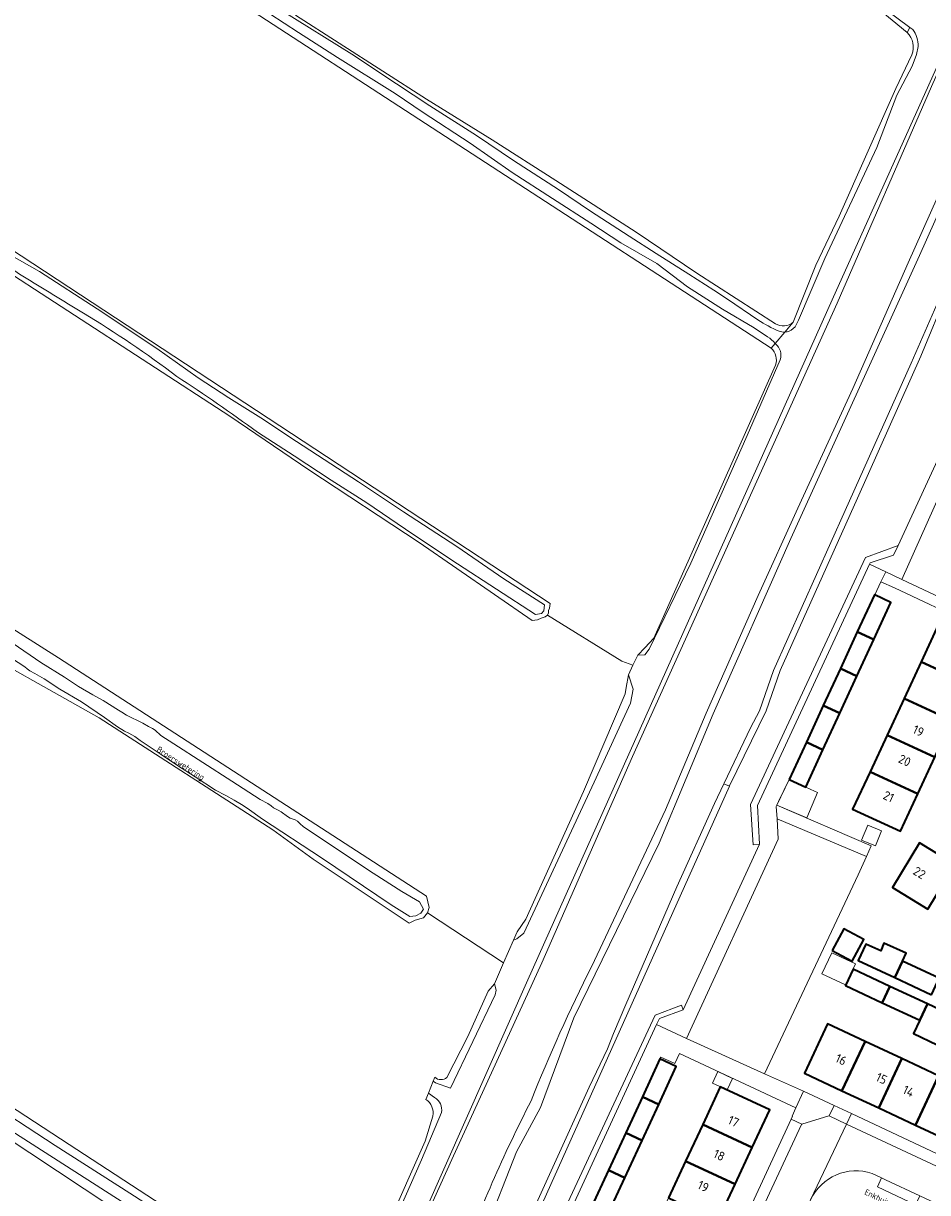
# Model space of a CAD drawing. Header units: metres. Extents: x 149984 to 156489, y 469398 to 478068.
# Tile 537 of 656: x 153652 to 153788, y 474132 to 474307. Entities that reach past the tile are written whole.
import ezdxf
from ezdxf.enums import TextEntityAlignment as Align

# ---------------------------------------------------------------- set-up
doc = ezdxf.new("R2010")
doc.units = ezdxf.units.M
doc.header["$LTSCALE"] = 0.75
for name, color, linetype, lineweight in [('B-WE-GR-BEPLANTING_CULTUUR_HEESTERS-GV', 252, 'Continuous', 18), ('B-WE-GR-GRAS-GV', 252, 'Continuous', 13), ('B-WE-GR-STRUIK-GV', 252, 'Continuous', 13), ('B-WE-OG-BEBOUWING-GV', 6, 'Continuous', 35), ('B-WE-OG-BEBOUWING-T18', 1, 'Continuous', 18), ('B-WE-OG-BEBOUWING_LUIFEL-GV', 6, 'Continuous', 18), ('B-WE-OG-BEBOUWING_OVERBOUWING-GV', 6, 'Continuous', 18), ('B-WE-OG-TERREIN_BEGROEID-GV', 252, 'Continuous', 18), ('B-WE-OG-TERREIN_ERF-GV', 252, 'Continuous', 18), ('B-WE-OG-TERREIN_OEVER-GV', 252, 'Continuous', 18), ('B-WE-OG-TOPOGRAFIE-T18', 7, 'Continuous', 18), ('B-WE-OG-WATER-GV', 252, 'Continuous', 18), ('B-WE-OG-WATER_SLOOT-GV', 252, 'Continuous', 18), ('B-WE-VH-OPENVERHARDING_BETONSTRAATSTEEN-GV', 252, 'Continuous', 18), ('B-WE-VH-OPENVERHARDING_STRAATBAKSTEEN-GV', 252, 'Continuous', 18), ('B-WE-VH-OPENVERHARDING_TEGEL-GV', 252, 'Continuous', 18)]:
    doc.layers.add(name, color=color, linetype=linetype, lineweight=lineweight)
doc.styles.add('NLCS-ISO-M500-T18', font='NLCS-ISO.ttf', dxfattribs={"height": 0.9})
doc.styles.add('NLCS-ISO-M750-T18', font='NLCS-ISO.ttf', dxfattribs={"height": 1.35})

msp = doc.modelspace()

# ---------------------------------------------------------------- linework, layer by layer
at = {"layer": 'B-WE-GR-BEPLANTING_CULTUUR_HEESTERS-GV', "flags": 128}
msp.add_lwpolyline([(153765.167, 474187.628), (153778.567, 474181.96), (153779.305, 474183.584), (153765.158, 474189.682), (153765.062, 474189.469)], close=True, dxfattribs=at)
at = {"layer": 'B-WE-GR-GRAS-GV', "flags": 128}
for points in [[(153764.311, 474258.257), (153588.833, 474372.324), (153563.628, 474400.279), (153532.472, 474437.27), (153466.855, 474513.867), (153412.623, 474577.864), (153268.319, 474746.592)], [(153323.258, 474592.3), (153419.726, 474484.604), (153498.208, 474399.17), (153506.786, 474389.874), (153510.587, 474385.756), (153524.673, 474370.491), (153552.4, 474340.473), (153560.121, 474332.363), (153731.136, 474219.93), (153731.058, 474219.239), (153730.905, 474218.885), (153730.883, 474218.525), (153730.756, 474218.166), (153741.91, 474211.285), (153743.555, 474210.673), (153744.272, 474212.177), (153745.311, 474213.269), (153746.666, 474214.743), (153764.962, 474255.697)], [(153737.364, 474165.501), (153748.438, 474188.977), (153754.516, 474203.485), (153762.353, 474221.133), (153768.285, 474234.222), (153776.53, 474252.209), (153784.85, 474271.067), (153789.246, 474280.914), (153797.852, 474300.705), (153810.495, 474328.248), (153821.438, 474353.933), (153829.021, 474369.993), (153840.082, 474393.616), (153847.418, 474411.087), (153855.304, 474426.5), (153867.057, 474449.914), (153877.571, 474474.083), (153892.288, 474505.847), (153903.493, 474530.558), (153913.109, 474552.271)], [(153784.699, 474305.601), (153778.799, 474310.487), (153753.204, 474327.664), (153666.69, 474384.308), (153650.859, 474394.482), (153630.33, 474406.291), (153619.819, 474412.482)], [(153803.424, 474331.262), (153788.343, 474297.527), (153774.188, 474264.983), (153756.328, 474225.428), (153743.496, 474196.985), (153729.87, 474166.029), (153716.376, 474136.528), (153700.501, 474101.339), (153682.5, 474060.489), (153665.708, 474022.36), (153648.907, 473984.657), (153629.857, 473942.456), (153610.41, 473898.668), (153585.143, 473841.782), (153561.33, 473787.675), (153544, 473749.707), (153529.355, 473715.755), (153529.242, 473715.278), (153530.639, 473714.385), (153533.815, 473712.881), (153534.194, 473713.809), (153535.464, 473713.428)], [(153419.348, 474318.974), (153432.511, 474305.541), (153445.469, 474292.318), (153454.526, 474283.076), (153465.587, 474272.334), (153473.212, 474265.006), (153489.088, 474249.746), (153515.342, 474232.528), (153522.506, 474227.83), (153549.495, 474210.129), (153576.708, 474192.385), (153604.376, 474174.407), (153631.62, 474156.628), (153659.004, 474138.75), (153689.188, 474119.043), (153698.955, 474112.666), (153700.701, 474112.904), (153712.395, 474139.248), (153713.525, 474143.037)], [(153715.656, 474148.795), (153718.796, 474154.955), (153721.849, 474161.764), (153722.778, 474162.895), (153724.15, 474166.012), (153712.728, 474173.509), (153712.146, 474172.768), (153710.906, 474172.446), (153709.973, 474171.959), (153695.6, 474181.567), (153689.555, 474185.98), (153663.464, 474202.804), (153641.578, 474215.107), (153622.006, 474227.853), (153604.818, 474238.799), (153592.67, 474247.68), (153536.599, 474284.628), (153525.725, 474292.328), (153513.828, 474303.865), (153507.31, 474310.187)], [(153692.947, 474308.222), (153712.566, 474295.608), (153722.449, 474289.486), (153732.004, 474283.42), (153744.042, 474275.644), (153753.153, 474269.522), (153764.95, 474261.911)], [(153767.57, 474262.125), (153770.999, 474270.711), (153774.495, 474278.047), (153782.964, 474297.205), (153785.396, 474302.263)], [(153598.009, 474249.451), (153657.402, 474211.782), (153712.559, 474176.034), (153712.959, 474174.3), (153712.728, 474173.509), (153724.15, 474166.012), (153725.646, 474169.41), (153726.188, 474170.674), (153727.485, 474172.564), (153736.129, 474191.715), (153742.4, 474206.395), (153742.56, 474207.343), (153742.869, 474209.234), (153743.555, 474210.673), (153741.91, 474211.285), (153730.756, 474218.166), (153730.397, 474217.954), (153729.796, 474217.724), (153729.254, 474217.488), (153728.429, 474217.395), (153711.506, 474229.064), (153694.916, 474239.972), (153683.089, 474248.057), (153610.124, 474295.442)], [(153695.609, 474109.99), (153685.469, 474116.44), (153669.404, 474126.713), (153649.086, 474140.177), (153631.705, 474151.349), (153606.723, 474167.919), (153580.263, 474185.298), (153567.338, 474192.922), (153548.025, 474205.631), (153530.46, 474217.091), (153514.696, 474227.653), (153499.215, 474237.606), (153492.351, 474241.839)], [(153712.506, 474145.534), (153712.868, 474146.444), (153713.584, 474148.244), (153713.824, 474148.847)]]:
    msp.add_lwpolyline(points, dxfattribs=at)
at = {"layer": 'B-WE-GR-GRAS-GV'}
for points in [[(153785.396, 474302.263, 0.2937185), (153784.699, 474305.601)], [(153764.95, 474261.911, 0.3379725), (153767.57, 474262.125)], [(153764.962, 474255.697, 0.2739904), (153764.311, 474258.257)], [(153728.262, 474145.308, -0.02095), (153737.364, 474165.501)], [(153713.824, 474148.847, 0.3580387), (153715.656, 474148.795)], [(153713.525, 474143.037, 0.3028944), (153712.506, 474145.534)], [(153717.395, 474120.477, -0.0298902), (153728.262, 474145.308)]]:
    msp.add_lwpolyline(points, format="xyb", dxfattribs=at)
at = {"layer": 'B-WE-GR-STRUIK-GV', "flags": 128}
for points in [[(153783.315, 474228.639), (153778.422, 474226.856), (153761.187, 474189.772), (153761.596, 474183.722), (153762.544, 474183.814), (153762.22, 474189.614), (153779.035, 474225.853), (153779.12, 474226.035), (153782.655, 474227.212)], [(153751.064, 474158.952), (153750.848, 474159.682), (153746.886, 474158.146), (153729.707, 474121.258), (153730.763, 474116.559), (153730.354, 474115.711), (153731.13, 474115.471), (153731.609, 474116.503), (153730.547, 474120.91), (153747.095, 474156.746), (153747.511, 474157.646)]]:
    msp.add_lwpolyline(points, close=True, dxfattribs=at)
at = {"layer": 'B-WE-OG-BEBOUWING-GV', "flags": 128}
for points in [[(153777.209, 474215.67), (153779.666, 474214.534), (153782.232, 474220.109), (153779.832, 474221.217), (153779.782, 474221.24)], [(153779.666, 474214.534), (153777.209, 474215.67), (153774.672, 474210.176), (153777.136, 474209.036)], [(153786.778, 474211.205), (153793.917, 474207.902), (153796.526, 474213.542), (153789.392, 474216.841)], [(153784.227, 474205.704), (153791.371, 474202.399), (153793.917, 474207.902), (153786.778, 474211.205)], [(153774.581, 474203.484), (153777.136, 474209.036), (153774.672, 474210.176), (153772.109, 474204.627)], [(153791.371, 474202.399), (153784.227, 474205.704), (153781.676, 474200.202), (153788.826, 474196.895)], [(153774.581, 474203.484), (153772.109, 474204.627), (153769.567, 474199.121), (153772.046, 474197.975)], [(153788.826, 474196.895), (153781.676, 474200.202), (153779.125, 474194.701), (153786.28, 474191.392)], [(153766.982, 474193.525), (153769.469, 474192.375), (153772.046, 474197.975), (153769.567, 474199.121)], [(153779.125, 474194.701), (153776.51, 474189.063), (153783.671, 474185.752), (153786.28, 474191.392)], [(153787.796, 474174.089), (153791.857, 474180.794), (153786.545, 474184.011), (153782.464, 474177.319)], [(153773.46, 474167.861), (153776.448, 474166.275), (153778.183, 474169.545), (153775.195, 474171.13)], [(153783.983, 474166.283), (153784.536, 474167.494), (153781.208, 474168.953), (153780.717, 474167.807), (153778.497, 474168.843), (153777.363, 474166.371), (153782.856, 474163.809)], [(153780.959, 474160.036), (153782.106, 474162.492), (153776.564, 474165.086), (153775.417, 474162.63)], [(153788.354, 474161.236), (153789.505, 474163.698), (153783.983, 474166.283), (153782.856, 474163.809)], [(153787.715, 474159.868), (153782.106, 474162.492), (153780.959, 474160.036), (153786.568, 474157.414)], [(153792.078, 474154.838), (153793.225, 474157.291), (153787.715, 474159.868), (153786.568, 474157.414), (153785.624, 474155.394), (153789.199, 474153.723), (153790.143, 474155.742)], [(153778.372, 474154.238), (153772.727, 474156.876), (153769.263, 474149.462), (153774.908, 474146.824)], [(153774.908, 474146.824), (153780.417, 474144.25), (153783.881, 474151.663), (153778.372, 474154.238)], [(153744.961, 474145.9), (153747.418, 474144.757), (153750.056, 474150.478), (153747.599, 474151.621)], [(153785.926, 474141.676), (153789.391, 474149.089), (153783.881, 474151.663), (153780.417, 474144.25)], [(153791.436, 474139.101), (153794.9, 474146.514), (153789.391, 474149.089), (153785.926, 474141.676)], [(153761.444, 474138.324), (153764.075, 474143.981), (153756.646, 474147.437), (153754.014, 474141.78)], [(153747.418, 474144.757), (153744.961, 474145.9), (153742.47, 474140.5), (153744.927, 474139.357)], [(153744.927, 474139.357), (153742.47, 474140.5), (153739.895, 474134.917), (153742.352, 474133.774)], [(153754.014, 474141.78), (153751.446, 474136.26), (153758.876, 474132.804), (153761.444, 474138.324)], [(153742.352, 474133.774), (153739.895, 474134.917), (153737.346, 474129.388), (153739.803, 474128.245)], [(153748.878, 474130.739), (153756.309, 474127.283), (153758.876, 474132.804), (153751.446, 474136.26)]]:
    msp.add_lwpolyline(points, close=True, dxfattribs=at)
at = {"layer": 'B-WE-OG-BEBOUWING_LUIFEL-GV', "flags": 128}
for points in [[(153766.982, 474193.525), (153765.158, 474189.682), (153769.036, 474188.011), (153769.616, 474187.762), (153771.243, 474191.554), (153770.775, 474191.771), (153769.469, 474192.375)], [(153775.459, 474162.719), (153776.929, 474165.868), (153773.366, 474167.532), (153771.895, 474164.383)], [(153758.503, 474148.677), (153756.271, 474149.719), (153755.465, 474147.986), (153757.698, 474146.947)]]:
    msp.add_lwpolyline(points, close=True, dxfattribs=at)
at = {"layer": 'B-WE-OG-BEBOUWING_OVERBOUWING-GV', "flags": 128}
msp.add_lwpolyline([(153777.851, 474184.437), (153779.946, 474183.577), (153780.859, 474185.803), (153778.764, 474186.662)], close=True, dxfattribs=at)
at = {"layer": 'B-WE-OG-TERREIN_BEGROEID-GV', "flags": 128}
for points in [[(153751.064, 474158.952), (153762.544, 474183.814), (153761.596, 474183.722), (153761.187, 474189.772), (153778.422, 474226.856), (153783.315, 474228.639), (153795.406, 474254.778), (153794.49, 474254.747), (153794.759, 474262.131), (153795.84, 474264.519), (153790.809, 474266.873), (153786.735, 474257.052), (153777.236, 474235.761), (153765.624, 474209.899), (153763.55, 474203.83), (153758.038, 474192.582), (153758.014, 474192.534), (153726.892, 474123.062), (153726.664, 474122.554), (153729.707, 474121.258), (153746.886, 474158.146), (153750.848, 474159.682)], [(153757.243, 474192.986), (153757.186, 474192.865), (153758.014, 474192.534), (153758.038, 474192.582), (153763.55, 474203.83), (153765.624, 474209.899), (153777.236, 474235.761), (153786.735, 474257.052), (153790.809, 474266.873), (153790.199, 474267.176), (153785.28, 474256.01), (153775.41, 474233.91), (153764.624, 474209.899), (153762.55, 474203.83), (153761.17, 474201.27)], [(153783.903, 474223.534), (153795.165, 474218.227), (153795.675, 474217.567), (153798.805, 474219.887), (153798.54, 474220.65), (153807.1, 474237.58), (153812.494, 474248.661), (153798.026, 474255.185)], [(153758.014, 474192.534), (153757.186, 474192.865), (153755.8, 474189.94), (153750.15, 474177.42), (153742.51, 474159.75), (153740.62, 474155.43), (153739.74, 474153.13), (153736.99, 474147.39), (153726.081, 474123.348), (153726.892, 474123.062)], [(153778.567, 474181.96), (153765.167, 474187.628), (153765.341, 474184.589), (153751.57, 474154.693), (153763.3, 474149.391), (153777.334, 474179.249)]]:
    msp.add_lwpolyline(points, close=True, dxfattribs=at)
at = {"layer": 'B-WE-OG-TERREIN_BEGROEID-GV'}
msp.add_lwpolyline([(153779.435, 474134.435, 0.3781609), (153770.195, 474130.475)], format="xyb", dxfattribs=at)
at = {"layer": 'B-WE-OG-TERREIN_BEGROEID-GV', "flags": 128}
msp.add_lwpolyline([(153806.382, 474121.82), (153806.241, 474121.886), (153805.573, 474120.47), (153792.867, 474126.457), (153793.515, 474127.832), (153786.595, 474131.066), (153785.957, 474129.713), (153780.227, 474132.413), (153780.858, 474133.754), (153779.435, 474134.435)], dxfattribs=at)
at = {"layer": 'B-WE-OG-TERREIN_ERF-GV', "flags": 128}
for points in [[(153794.246, 474216.904), (153782.779, 474222.278), (153780.747, 474223.181), (153779.832, 474221.217), (153782.232, 474220.109), (153779.666, 474214.534), (153777.136, 474209.036), (153774.581, 474203.484), (153772.046, 474197.975), (153769.469, 474192.375), (153766.982, 474193.525), (153765.396, 474190.208), (153765.158, 474189.682), (153779.305, 474183.584), (153778.567, 474181.96), (153777.334, 474179.249), (153763.3, 474149.391), (153764.192, 474148.988), (153769.154, 474146.745), (153773.758, 474144.617), (153776.329, 474143.41), (153788.328, 474137.779)], [(153787.796, 474174.089), (153782.464, 474177.319), (153786.545, 474184.011), (153791.857, 474180.794)], [(153788.354, 474161.236), (153782.856, 474163.809), (153777.363, 474166.371), (153778.497, 474168.843), (153780.717, 474167.807), (153781.208, 474168.953), (153784.536, 474167.494), (153783.983, 474166.283), (153789.505, 474163.698)], [(153789.199, 474153.723), (153785.624, 474155.394), (153786.568, 474157.414), (153780.959, 474160.036), (153775.417, 474162.63), (153776.564, 474165.086), (153782.106, 474162.492), (153787.715, 474159.868), (153793.225, 474157.291)], [(153761.44, 474129.926), (153767.281, 474142.543), (153767.471, 474142.999), (153767.414, 474143.022), (153767.987, 474144.248), (153750.512, 474152.409), (153749.84, 474150.925), (153747.72, 474151.884), (153747.599, 474151.621), (153750.056, 474150.478), (153747.418, 474144.757), (153744.927, 474139.357), (153742.352, 474133.774), (153739.803, 474128.245)]]:
    msp.add_lwpolyline(points, dxfattribs=at)
for points in [[(153781.676, 474200.202), (153784.227, 474205.704), (153786.778, 474211.205), (153789.392, 474216.841), (153796.526, 474213.542), (153793.917, 474207.902), (153791.371, 474202.399), (153788.826, 474196.895), (153786.28, 474191.392), (153783.671, 474185.752), (153776.51, 474189.063), (153779.125, 474194.701)], [(153773.46, 474167.861), (153775.195, 474171.13), (153778.183, 474169.545), (153776.448, 474166.275)], [(153794.9, 474146.514), (153800.409, 474143.94), (153805.918, 474141.365), (153811.428, 474138.791), (153816.937, 474136.216), (153822.582, 474133.578), (153819.119, 474126.166), (153813.473, 474128.804), (153807.964, 474131.378), (153802.454, 474133.953), (153796.945, 474136.527), (153791.436, 474139.101), (153785.926, 474141.676), (153780.417, 474144.25), (153774.908, 474146.824), (153769.263, 474149.462), (153772.727, 474156.876), (153778.372, 474154.238), (153783.881, 474151.663), (153789.391, 474149.089)], [(153751.446, 474136.26), (153754.014, 474141.78), (153756.646, 474147.437), (153764.075, 474143.981), (153761.444, 474138.324), (153758.876, 474132.804), (153756.309, 474127.283), (153753.741, 474121.763), (153751.11, 474116.106), (153743.679, 474119.563), (153746.31, 474125.219), (153748.878, 474130.739)]]:
    msp.add_lwpolyline(points, close=True, dxfattribs=at)
at = {"layer": 'B-WE-OG-TERREIN_OEVER-GV', "flags": 128}
for points in [[(153268.319, 474746.592), (153412.623, 474577.864), (153466.855, 474513.867), (153532.472, 474437.27), (153563.628, 474400.279), (153588.833, 474372.324), (153764.311, 474258.257)], [(153913.109, 474552.271), (153903.493, 474530.558), (153892.288, 474505.847), (153877.571, 474474.083), (153867.057, 474449.914), (153855.304, 474426.5), (153847.418, 474411.087), (153840.082, 474393.616), (153829.021, 474369.993), (153821.438, 474353.933), (153810.495, 474328.248), (153797.852, 474300.705), (153789.246, 474280.914), (153784.85, 474271.067), (153776.53, 474252.209), (153768.285, 474234.222), (153762.353, 474221.133), (153754.516, 474203.485), (153748.438, 474188.977), (153737.364, 474165.501)], [(153564.218, 474326.134), (153610.124, 474295.442), (153683.089, 474248.057), (153694.916, 474239.972), (153711.506, 474229.064), (153728.429, 474217.395), (153729.254, 474217.488), (153729.796, 474217.724), (153730.397, 474217.954), (153730.756, 474218.166), (153730.883, 474218.525), (153730.905, 474218.885), (153731.058, 474219.239), (153731.136, 474219.93), (153560.121, 474332.363), (153552.4, 474340.473), (153524.673, 474370.491), (153510.587, 474385.756)], [(153814.063, 474356.385), (153790.849, 474304.204), (153773.431, 474265.478), (153727.794, 474163.452), (153702.958, 474107.539), (153699.56, 474100), (153692.256, 474083.793), (153666.968, 474027.216), (153655.565, 474001.972), (153654.687, 474000), (153642.739, 473973.161), (153619.135, 473920.298), (153602.286, 473882.178), (153589.032, 473852.544), (153575.014, 473821.126), (153556.802, 473780.066), (153536.707, 473735.041), (153530.055, 473718.731), (153528.852, 473716.131)], [(153529.355, 473715.755), (153544, 473749.707), (153561.33, 473787.675), (153585.143, 473841.782), (153610.41, 473898.668), (153629.857, 473942.456), (153648.907, 473984.657), (153665.708, 474022.36), (153682.5, 474060.489), (153700.501, 474101.339), (153716.376, 474136.528), (153729.87, 474166.029), (153743.496, 474196.985), (153756.328, 474225.428), (153774.188, 474264.983), (153788.343, 474297.527), (153803.424, 474331.262)], [(153697.397, 474107.227), (153698.112, 474109.723), (153695.75, 474111.691), (153638.071, 474148.601), (153592.827, 474178.366), (153489.242, 474246.232), (153483.686, 474250.995), (153471.118, 474263.562), (153452.068, 474281.422), (153405.156, 474329.393)], [(153583.82, 473818.499), (153599.298, 473854.482), (153610.064, 473879.304), (153610.648, 473880.122), (153622.822, 473907.89), (153631.595, 473927.329), (153643.523, 473951.818), (153643.776, 473952.837), (153645.203, 473955.818), (153660.02, 473988.229), (153678.276, 474029.769), (153687.933, 474051.465), (153701.559, 474082.024), (153718.151, 474117.638), (153721.047, 474124.977), (153721.313, 474125.571), (153726.09, 474137.679), (153729.662, 474144.294), (153734.689, 474157.788), (153747.476, 474183.969), (153755.59, 474203.363), (153767.231, 474229.69), (153786.546, 474272.155), (153806.996, 474318.032)], [(153507.31, 474310.187), (153513.828, 474303.865), (153525.725, 474292.328), (153536.599, 474284.628), (153592.67, 474247.68), (153604.818, 474238.799), (153622.006, 474227.853), (153641.578, 474215.107), (153663.464, 474202.804), (153689.555, 474185.98), (153695.6, 474181.567), (153709.973, 474171.959), (153710.906, 474172.446), (153712.146, 474172.768), (153712.728, 474173.509), (153712.959, 474174.3), (153712.559, 474176.034), (153657.402, 474211.782), (153598.009, 474249.451), (153556.247, 474276.526), (153538.316, 474287.477), (153523.122, 474298.838), (153508.886, 474314.579)], [(153778.799, 474310.487), (153784.699, 474305.601), (153785.08, 474306.383), (153778.822, 474311.068)], [(153690.954, 474308.856), (153701.365, 474302.349), (153708.09, 474297.887), (153713.079, 474294.631), (153720.065, 474290.134), (153725.638, 474286.429), (153732.364, 474282.06), (153737.163, 474278.792), (153742.974, 474275.076), (153747.012, 474272.445), (153751.924, 474269.328), (153755.703, 474266.925), (153757.714, 474265.583), (153762.296, 474262.497)], [(153763.753, 474259.968), (153761.721, 474261.306), (153756.97, 474264.1), (153751.748, 474267.444), (153747.126, 474270.926), (153741.76, 474274.049), (153737.254, 474277.022), (153731.464, 474280.722), (153725.427, 474284.612), (153719.126, 474289.008), (153712.081, 474293.596), (153707.904, 474296.461), (153699.219, 474301.836), (153693.392, 474305.597), (153689.061, 474308.429)], [(153764.95, 474261.911), (153753.153, 474269.522), (153744.042, 474275.644), (153732.004, 474283.42), (153722.449, 474289.486), (153712.566, 474295.608), (153692.947, 474308.222)], [(153785.516, 474306.056), (153785.08, 474306.383), (153784.699, 474305.601)], [(153766.996, 474260.807), (153767.284, 474260.942), (153767.869, 474261.468), (153768.392, 474262.447), (153772.355, 474271.68), (153780.136, 474288.373), (153783.15, 474296.226), (153785.449, 474300.548), (153786.079, 474302.329), (153786.328, 474303.509)], [(153785.396, 474302.263), (153782.964, 474297.205), (153774.495, 474278.047), (153770.999, 474270.711), (153767.57, 474262.125), (153766.336, 474260.66)], [(153650.047, 474272.303), (153654.514, 474269.744), (153663.191, 474264.17), (153672.124, 474258.201), (153678.329, 474253.789), (153682.921, 474250.78), (153687.747, 474247.795), (153693.058, 474244.224), (153702.359, 474238.196), (153709.114, 474233.705), (153717.111, 474228.486), (153724.193, 474223.644), (153730.269, 474219.745), (153730.206, 474218.835), (153729.849, 474218.438), (153728.956, 474218.27), (153717.241, 474225.877)], [(153766.336, 474260.66), (153767.57, 474262.125)], [(153764.942, 474258.894), (153764.895, 474258.95), (153764.311, 474258.257)], [(153764.311, 474258.257), (153764.895, 474258.95)], [(153745.329, 474212.251), (153745.969, 474213.104), (153752.238, 474225.973), (153760.665, 474245.152), (153765.646, 474256.5)], [(153764.962, 474255.697), (153746.666, 474214.743), (153745.311, 474213.269), (153744.272, 474212.177), (153745.329, 474212.251)], [(153717.241, 474225.877), (153710.556, 474230.36), (153703.618, 474235.063), (153698.273, 474238.46), (153692.73, 474242.068), (153687.218, 474245.65)], [(153492.351, 474241.839), (153499.215, 474237.606), (153514.696, 474227.653), (153530.46, 474217.091), (153548.025, 474205.631), (153567.338, 474192.922), (153580.263, 474185.298), (153606.723, 474167.919), (153631.705, 474151.349), (153649.086, 474140.177), (153669.404, 474126.713), (153685.469, 474116.44), (153695.609, 474109.99)], [(153650.592, 474213.922), (153654.743, 474211.107), (153658.295, 474208.888), (153660.376, 474207.468), (153662.517, 474206.237), (153664.091, 474205.383), (153666.372, 474203.938), (153666.861, 474203.612), (153667.587, 474203.175), (153668.266, 474202.819), (153669.326, 474202.353), (153670.031, 474201.967), (153670.89, 474201.504), (153671.456, 474201.204), (153671.858, 474200.94), (153672.729, 474200.149), (153674.661, 474198.861), (153683.368, 474193.27), (153687.649, 474190.551), (153688.805, 474189.921), (153689.266, 474189.585), (153689.646, 474189.288), (153689.836, 474189.158), (153690.319, 474188.919), (153690.79, 474188.664), (153691.711, 474187.975), (153692.149, 474187.725), (153692.568, 474187.578), (153692.901, 474187.493), (153693.229, 474187.3), (153693.586, 474186.935), (153694.121, 474186.441), (153704.567, 474179.489), (153708.887, 474176.735), (153711.51, 474175.166), (153712.119, 474174.091), (153711.722, 474173.456), (153711.008, 474173.059), (153710.076, 474172.965), (153707.264, 474174.722)], [(153707.264, 474174.722), (153696.849, 474181.784), (153688.005, 474187.597), (153685.66, 474189.216), (153684.816, 474189.786), (153683.714, 474190.435), (153682.472, 474191.117), (153680.921, 474191.937), (153677.902, 474193.929), (153675.235, 474195.626), (153672.623, 474197.4), (153669.608, 474199.395), (153668.806, 474199.966), (153667.95, 474200.46), (153667.272, 474200.794), (153666.25, 474201.418), (153664.257, 474202.841), (153660.83, 474205.159), (153657.566, 474207.073), (153655.251, 474208.637), (153654.547, 474209.031), (153653.805, 474209.449), (153653.102, 474209.851), (153652.682, 474210.145), (153652.351, 474210.447), (153650.324, 474211.742)], [(153713.824, 474148.847), (153713.584, 474148.244), (153713.918, 474148.031), (153716.168, 474147.201), (153722.892, 474161.2), (153723.033, 474161.915), (153722.778, 474162.895), (153721.849, 474161.764)], [(153721.849, 474161.764), (153718.796, 474154.955), (153715.656, 474148.795)], [(153645.693, 474145.939), (153656.887, 474138.601), (153668.098, 474131.465), (153681.708, 474122.661), (153692.231, 474116.013), (153698.756, 474111.971), (153698.955, 474112.666), (153689.188, 474119.043), (153659.004, 474138.75), (153631.62, 474156.628)], [(153713.808, 474145.802), (153712.868, 474146.444), (153712.506, 474145.534)], [(153698.756, 474111.971), (153698.906, 474111.878), (153700.767, 474111.822), (153702.212, 474114.708), (153711.854, 474136.452), (153714.821, 474143.563)], [(153713.525, 474143.037), (153712.395, 474139.248), (153700.701, 474112.904), (153698.955, 474112.666), (153698.756, 474111.971)]]:
    msp.add_lwpolyline(points, dxfattribs=at)
at = {"layer": 'B-WE-OG-TERREIN_OEVER-GV'}
for points in [[(153784.699, 474305.601, -0.2937185), (153785.396, 474302.263)], [(153786.328, 474303.509, 0.1865431), (153785.516, 474306.056)], [(153661.111, 474263.502, -0.0001472), (153649.334, 474270.729)], [(153675.137, 474254.016, 0.0251575), (153661.111, 474263.502)], [(153762.296, 474262.497, 0.0442847), (153765.488, 474260.79)], [(153767.57, 474262.125, -0.3379725), (153764.95, 474261.911)], [(153764.895, 474258.95, 0.0658961), (153763.753, 474259.968)], [(153765.488, 474260.79, 0.1038636), (153766.336, 474260.66)], [(153766.336, 474260.66, 0.0813304), (153766.996, 474260.807)], [(153764.311, 474258.257, -0.2739904), (153764.962, 474255.697)], [(153765.646, 474256.5, 0.3096931), (153764.942, 474258.894)], [(153687.218, 474245.65, 0.0121155), (153675.137, 474254.016)], [(153737.364, 474165.501, 0.02095), (153728.262, 474145.308)], [(153715.656, 474148.795, -0.3580387), (153713.824, 474148.847)], [(153712.506, 474145.534, -0.3028944), (153713.525, 474143.037)], [(153714.821, 474143.563, 0.3308391), (153713.808, 474145.802)], [(153728.262, 474145.308, 0.0298902), (153717.395, 474120.477)]]:
    msp.add_lwpolyline(points, format="xyb", dxfattribs=at)
at = {"layer": 'B-WE-OG-TERREIN_OEVER-GV', "flags": 128}
msp.add_lwpolyline([(153725.646, 474169.41), (153726.144, 474169.633), (153727.181, 474170.497), (153737.729, 474193.133), (153743.196, 474204.99), (153743.606, 474207.071), (153742.869, 474209.234), (153742.56, 474207.343), (153742.4, 474206.395), (153736.129, 474191.715), (153727.485, 474172.564), (153726.188, 474170.674)], close=True, dxfattribs=at)
at = {"layer": 'B-WE-OG-WATER-GV', "flags": 128}
for points in [[(153762.296, 474262.497), (153757.714, 474265.583), (153755.703, 474266.925), (153751.924, 474269.328), (153747.012, 474272.445), (153742.974, 474275.076), (153737.163, 474278.792), (153732.364, 474282.06), (153725.638, 474286.429), (153720.065, 474290.134), (153713.079, 474294.631), (153708.09, 474297.887), (153701.365, 474302.349), (153690.954, 474308.856)], [(153689.061, 474308.429), (153693.392, 474305.597), (153699.219, 474301.836), (153707.904, 474296.461), (153712.081, 474293.596), (153719.126, 474289.008), (153725.427, 474284.612), (153731.464, 474280.722), (153737.254, 474277.022), (153741.76, 474274.049), (153747.126, 474270.926), (153751.748, 474267.444), (153756.97, 474264.1), (153761.721, 474261.306), (153763.753, 474259.968)], [(153729.849, 474218.438), (153730.206, 474218.835), (153730.269, 474219.745), (153724.193, 474223.644), (153717.111, 474228.486), (153709.114, 474233.705), (153702.359, 474238.196), (153693.058, 474244.224), (153687.747, 474247.795), (153682.921, 474250.78), (153678.329, 474253.789), (153672.124, 474258.201), (153663.191, 474264.17), (153654.514, 474269.744), (153650.047, 474272.303)], [(153764.895, 474258.95), (153766.336, 474260.66)], [(153687.218, 474245.65), (153692.73, 474242.068), (153698.273, 474238.46), (153703.618, 474235.063), (153710.556, 474230.36), (153717.241, 474225.877), (153728.956, 474218.27), (153729.849, 474218.438)], [(153711.51, 474175.166), (153708.887, 474176.735), (153704.567, 474179.489), (153694.121, 474186.441), (153693.586, 474186.935), (153693.229, 474187.3), (153692.901, 474187.493), (153692.568, 474187.578), (153692.149, 474187.725), (153691.711, 474187.975), (153690.79, 474188.664), (153690.319, 474188.919), (153689.836, 474189.158), (153689.646, 474189.288), (153689.266, 474189.585), (153688.805, 474189.921), (153687.649, 474190.551), (153683.368, 474193.27), (153674.661, 474198.861), (153672.729, 474200.149), (153671.858, 474200.94), (153671.456, 474201.204), (153670.89, 474201.504), (153670.031, 474201.967), (153669.326, 474202.353), (153668.266, 474202.819), (153667.587, 474203.175), (153666.861, 474203.612), (153666.372, 474203.938), (153664.091, 474205.383), (153662.517, 474206.237), (153660.376, 474207.468), (153658.295, 474208.888), (153654.743, 474211.107), (153650.592, 474213.922)], [(153650.324, 474211.742), (153652.351, 474210.447), (153652.682, 474210.145), (153653.102, 474209.851), (153653.805, 474209.449), (153654.547, 474209.031), (153655.251, 474208.637), (153657.566, 474207.073), (153660.83, 474205.159), (153664.257, 474202.841), (153666.25, 474201.418), (153667.272, 474200.794), (153667.95, 474200.46), (153668.806, 474199.966), (153669.608, 474199.395), (153672.623, 474197.4), (153675.235, 474195.626), (153677.902, 474193.929), (153680.921, 474191.937), (153682.472, 474191.117), (153683.714, 474190.435), (153684.816, 474189.786), (153685.66, 474189.216), (153688.005, 474187.597), (153696.849, 474181.784), (153707.264, 474174.722), (153710.076, 474172.965), (153711.008, 474173.059), (153711.722, 474173.456), (153712.119, 474174.091), (153711.51, 474175.166)], [(153638.071, 474148.601), (153695.75, 474111.691), (153698.112, 474109.723), (153698.756, 474111.971), (153692.231, 474116.013), (153681.708, 474122.661), (153668.098, 474131.465), (153656.887, 474138.601), (153645.693, 474145.939)]]:
    msp.add_lwpolyline(points, dxfattribs=at)
at = {"layer": 'B-WE-OG-WATER-GV'}
for points in [[(153649.334, 474270.729, 0.0001472), (153661.111, 474263.502)], [(153661.111, 474263.502, -0.0251575), (153675.137, 474254.016)], [(153765.488, 474260.79, -0.0442847), (153762.296, 474262.497)], [(153763.753, 474259.968, -0.0658961), (153764.895, 474258.95)], [(153766.336, 474260.66, -0.1038636), (153765.488, 474260.79)], [(153675.137, 474254.016, -0.0121155), (153687.218, 474245.65)]]:
    msp.add_lwpolyline(points, format="xyb", dxfattribs=at)
at = {"layer": 'B-WE-OG-WATER_SLOOT-GV', "flags": 128}
for points in [[(153528.852, 473716.131), (153530.055, 473718.731), (153536.707, 473735.041), (153556.802, 473780.066), (153575.014, 473821.126), (153589.032, 473852.544), (153602.286, 473882.178), (153619.135, 473920.298), (153642.739, 473973.161), (153654.687, 474000), (153655.565, 474001.972), (153666.968, 474027.216), (153692.256, 474083.793), (153699.56, 474100), (153702.958, 474107.539), (153727.794, 474163.452), (153773.431, 474265.478), (153790.849, 474304.204), (153814.063, 474356.385)], [(153806.996, 474318.032), (153786.546, 474272.155), (153767.231, 474229.69), (153755.59, 474203.363), (153747.476, 474183.969), (153734.689, 474157.788), (153729.662, 474144.294), (153726.09, 474137.679), (153721.313, 474125.571), (153721.047, 474124.977), (153718.151, 474117.638), (153701.559, 474082.024), (153687.933, 474051.465), (153678.276, 474029.769), (153660.02, 473988.229), (153645.203, 473955.818), (153643.776, 473952.837), (153643.523, 473951.818), (153631.595, 473927.329), (153622.822, 473907.89), (153610.648, 473880.122), (153610.064, 473879.304), (153599.298, 473854.482), (153583.82, 473818.499)], [(153778.822, 474311.068), (153785.08, 474306.383), (153785.516, 474306.056)], [(153786.328, 474303.509), (153786.079, 474302.329), (153785.449, 474300.548), (153783.15, 474296.226), (153780.136, 474288.373), (153772.355, 474271.68), (153768.392, 474262.447), (153767.869, 474261.468), (153767.284, 474260.942), (153766.996, 474260.807)], [(153726.081, 474123.348), (153736.99, 474147.39), (153739.74, 474153.13), (153740.62, 474155.43), (153742.51, 474159.75), (153750.15, 474177.42), (153755.8, 474189.94), (153757.186, 474192.865), (153757.243, 474192.986), (153761.17, 474201.27), (153762.55, 474203.83), (153764.624, 474209.899), (153775.41, 474233.91), (153785.28, 474256.01), (153790.199, 474267.176)], [(153766.336, 474260.66), (153764.895, 474258.95), (153764.942, 474258.894)], [(153765.646, 474256.5), (153760.665, 474245.152), (153752.238, 474225.973), (153745.969, 474213.104), (153745.329, 474212.251), (153744.272, 474212.177), (153743.555, 474210.673), (153742.869, 474209.234), (153743.606, 474207.071), (153743.196, 474204.99), (153737.729, 474193.133), (153727.181, 474170.497), (153726.144, 474169.633), (153725.646, 474169.41), (153724.15, 474166.012), (153722.778, 474162.895), (153723.033, 474161.915), (153722.892, 474161.2), (153716.168, 474147.201), (153713.918, 474148.031), (153713.584, 474148.244), (153712.868, 474146.444), (153713.808, 474145.802)], [(153714.821, 474143.563), (153711.854, 474136.452), (153702.212, 474114.708), (153700.767, 474111.822), (153698.906, 474111.878), (153698.756, 474111.971), (153698.112, 474109.723), (153698.925, 474109.045), (153698.994, 474108.53), (153699.189, 474107.061), (153695.485, 474098.198), (153690.326, 474088.143), (153689.733, 474087.865)]]:
    msp.add_lwpolyline(points, dxfattribs=at)
at = {"layer": 'B-WE-OG-WATER_SLOOT-GV'}
for points in [[(153785.516, 474306.056, -0.1865431), (153786.328, 474303.509)], [(153766.996, 474260.807, -0.0813304), (153766.336, 474260.66)], [(153764.942, 474258.894, -0.3096931), (153765.646, 474256.5)], [(153713.808, 474145.802, -0.3308391), (153714.821, 474143.563)]]:
    msp.add_lwpolyline(points, format="xyb", dxfattribs=at)
at = {"layer": 'B-WE-VH-OPENVERHARDING_BETONSTRAATSTEEN-GV', "flags": 128}
for points in [[(153813.958, 474294.971), (153813.982, 474295.493), (153811.608, 474296.587), (153811.548, 474296.161), (153810.806, 474294.555), (153797.268, 474265.259), (153795.716, 474262.044), (153795.406, 474254.778), (153783.315, 474228.639), (153782.655, 474227.212), (153779.12, 474226.035), (153779.035, 474225.853), (153781.468, 474224.694), (153783.903, 474223.534), (153798.026, 474255.185), (153798.281, 474261.16), (153798.291, 474261.397), (153799.652, 474264.114), (153802.348, 474269.945), (153804.948, 474275.566), (153807.512, 474281.111), (153810.112, 474286.734), (153812.596, 474292.107), (153813.42, 474293.98)], [(153765.341, 474184.589), (153765.167, 474187.628), (153765.062, 474189.469), (153765.158, 474189.682), (153765.396, 474190.208), (153766.982, 474193.525), (153769.567, 474199.121), (153772.109, 474204.627), (153774.672, 474210.176), (153777.209, 474215.67), (153779.782, 474221.24), (153779.832, 474221.217), (153780.747, 474223.181), (153781.468, 474224.694), (153779.035, 474225.853), (153762.22, 474189.614), (153762.544, 474183.814), (153751.064, 474158.952), (153747.511, 474157.646), (153747.095, 474156.746), (153751.57, 474154.693)], [(153795.675, 474217.567), (153795.165, 474218.227), (153783.903, 474223.534), (153781.468, 474224.694), (153780.747, 474223.181), (153782.779, 474222.278), (153794.246, 474216.904), (153794.59, 474216.46)], [(153773.007, 474143.049), (153773.758, 474144.617), (153769.154, 474146.745), (153767.987, 474144.248), (153767.414, 474143.022), (153767.471, 474142.999), (153767.281, 474142.543), (153768.904, 474141.808), (153772.954, 474143.079)]]:
    msp.add_lwpolyline(points, close=True, dxfattribs=at)
msp.add_lwpolyline([(153737.346, 474129.388), (153739.895, 474134.917), (153742.47, 474140.5), (153744.961, 474145.9), (153747.599, 474151.621), (153747.72, 474151.884), (153749.84, 474150.925), (153750.512, 474152.409), (153767.987, 474144.248), (153769.154, 474146.745), (153764.192, 474148.988), (153763.3, 474149.391), (153751.57, 474154.693), (153747.095, 474156.746), (153730.547, 474120.91)], dxfattribs=at)
at = {"layer": 'B-WE-VH-OPENVERHARDING_STRAATBAKSTEEN-GV', "flags": 128}
for points in [[(153768.095, 474125.979), (153770.195, 474130.475), (153775.584, 474141.839), (153773.007, 474143.049), (153772.954, 474143.079), (153768.904, 474141.808), (153768.835, 474141.779), (153758.934, 474120.491), (153758.859, 474120.273)], [(153775.584, 474141.839), (153770.195, 474130.475)], [(153779.435, 474134.435), (153780.858, 474133.754), (153781.451, 474133.47), (153786.595, 474131.066), (153793.515, 474127.832), (153806.241, 474121.886), (153806.382, 474121.82), (153808.572, 474126.42), (153775.584, 474141.839)]]:
    msp.add_lwpolyline(points, dxfattribs=at)
at = {"layer": 'B-WE-VH-OPENVERHARDING_STRAATBAKSTEEN-GV'}
msp.add_lwpolyline([(153770.195, 474130.475, -0.3781609), (153779.435, 474134.435)], format="xyb", dxfattribs=at)
at = {"layer": 'B-WE-VH-OPENVERHARDING_TEGEL-GV', "flags": 128}
for points in [[(153773.007, 474143.049), (153775.584, 474141.839), (153776.329, 474143.41), (153773.758, 474144.617)], [(153757.267, 474121.01), (153758.859, 474120.273), (153758.934, 474120.491), (153768.835, 474141.779), (153768.904, 474141.808), (153767.281, 474142.543), (153761.44, 474129.926)], [(153776.329, 474143.41), (153775.584, 474141.839), (153808.572, 474126.42), (153824.557, 474118.946), (153824.749, 474118.875), (153857.472, 474103.579), (153862.027, 474101.465), (153862.736, 474103.018), (153821.584, 474122.243), (153829.924, 474139.927), (153830.817, 474141.824), (153829.248, 474142.572), (153829.128, 474142.295), (153828.382, 474140.837), (153820.049, 474122.964), (153788.328, 474137.779)], [(153780.227, 474132.413), (153785.957, 474129.713), (153786.595, 474131.066), (153781.451, 474133.47), (153780.858, 474133.754)]]:
    msp.add_lwpolyline(points, close=True, dxfattribs=at)

# ---------------------------------------------------------------- texts
at = {"layer": 'B-WE-OG-BEBOUWING-T18', "style": 'NLCS-ISO-M750-T18'}
for s, rotation, p in [('19', 335.1, (153786.375, 474200.826)), ('20', 335.1, (153784.317, 474196.389)), ('21', 335.2, (153781.912, 474190.972)), ('22', 328.8, (153786.533, 474179.531)), ('16', 335, (153774.769, 474151.506)), ('15', 335, (153780.844, 474148.667)), ('14', 335, (153784.895, 474146.775)), ('17', 335.1, (153758.639, 474142.238)), ('18', 335.1, (153756.494, 474137.166)), ('19', 335.1, (153754.103, 474132.487))]:
    msp.add_text(s, height=1.35, rotation=rotation, dxfattribs=at).set_placement(p, align=Align.MIDDLE)
at = {"layer": 'B-WE-OG-TOPOGRAFIE-T18', "style": 'NLCS-ISO-M500-T18'}
for s, rotation, p in [('Broerswetering', 327.3, (153675.643, 474195.848)), ('Enkhuizer Zand', 334.9, (153782.162, 474129.942))]:
    msp.add_text(s, height=0.9, rotation=rotation, dxfattribs=at).set_placement(p, align=Align.MIDDLE)

doc.saveas('drawing.dxf')
